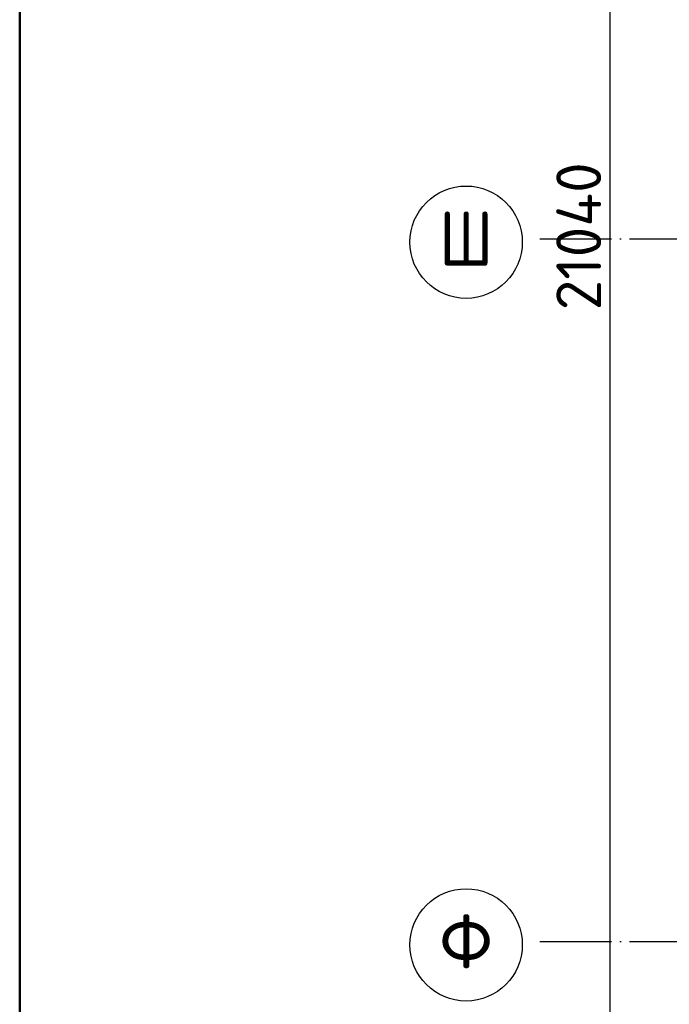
# Model space of a CAD drawing. Header units: millimetres. Extents: x 40580 to 559114, y -343730 to 81020.
# Tile 571 of 656: x 459520 to 463143, y -77420 to -71928. Entities that reach past the tile are written whole.
import ezdxf
from ezdxf.enums import TextEntityAlignment as Align

# ---------------------------------------------------------------- set-up
doc = ezdxf.new("R2010")
doc.units = ezdxf.units.MM
doc.linetypes.add('______11', pattern=[500, 400, -50, 0, -50])
doc.linetypes.add('______5', pattern=[1100, 800, -100, 100, -100])
doc.layers.add('____________', color=7, linetype='Continuous')
doc.layers.add('___________________', color=253, linetype='______5')
doc.layers.add('Standard', color=7, linetype='Continuous', lineweight=25)
doc.styles.add('ISOCPEUR', font='isocpeur.ttf')

msp = doc.modelspace()

# ---------------------------------------------------------------- linework, layer by layer
at = {"layer": '____________', "color": 7, "linetype": 'Continuous'}
msp.add_line((462812.7, -83669.6), (462812.7, -62629.6), dxfattribs=at)
at = {"layer": '___________________', "color": 253, "linetype": '______11'}
for p, q in [((462421.3, -73149.6), (462421.3, -73149.6)), ((462421.3, -73149.6), (480321.3, -73149.6)), ((462421.3, -73149.6), (462421.3, -73149.6)), ((462421.3, -73149.6), (480321.3, -73149.6)), ((462421.3, -77069.6), (462421.3, -77069.6)), ((462421.3, -77069.6), (480321.3, -77069.6)), ((462421.3, -77069.6), (462421.3, -77069.6)), ((462421.3, -77069.6), (480321.3, -77069.6))]:
    msp.add_line(p, q, dxfattribs=at)
at = {"layer": '___________________', "color": 7, "linetype": 'Continuous'}
for centre in [(462009.7, -73169.1), (462009.7, -77089.1)]:
    msp.add_circle(centre, 313.4, dxfattribs=at)
at = {"layer": 'Standard', "color": 7, "linetype": 'Continuous', "lineweight": 50, "transparency": 33554687}
msp.add_lwpolyline([(486719.9, -56794), (486719.9, -96294), (459519.9, -96294), (459519.9, -55294), (486719.9, -55294)], close=True, dxfattribs=at)

# ---------------------------------------------------------------- texts
at = {"layer": '____________', "color": 7, "style": 'ISOCPEUR'}
msp.add_text('21040', height=250, rotation=90, dxfattribs=at).set_placement((462762.7, -73549.6))
at = {"layer": '___________________', "color": 7, "linetype": 'Continuous', "style": 'ISOCPEUR'}
for s, p, p2 in [('Ш', (461859.7, -73299.6), (462159.7, -73299.6)), ('Ф', (461859.7, -77219.6), (462159.7, -77219.6))]:
    msp.add_text(s, height=300, dxfattribs=at).set_placement(p, p2, align=Align.FIT)

doc.saveas('drawing.dxf')
